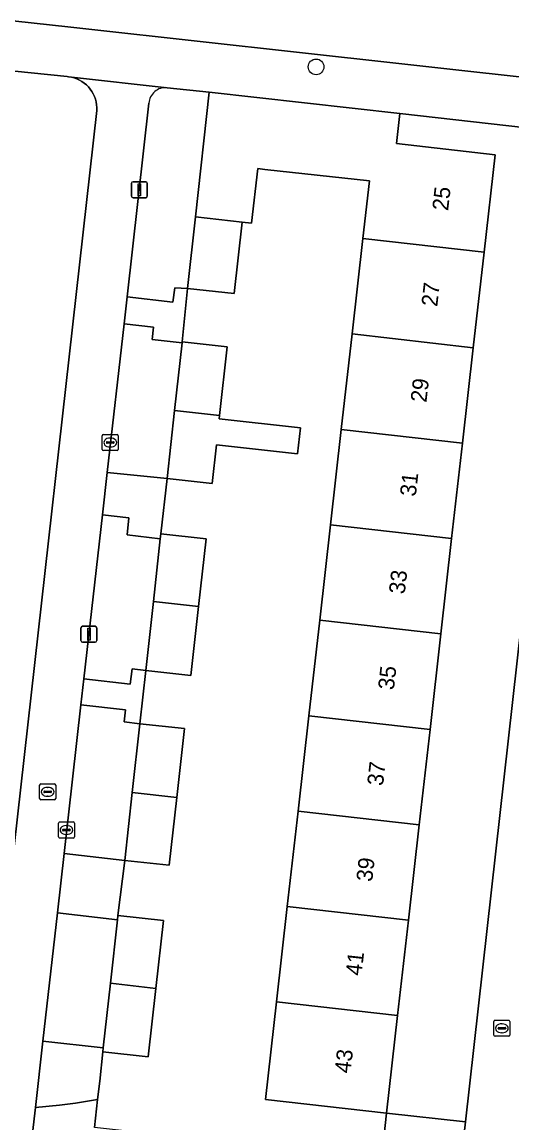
# Model space of a CAD drawing. Extents: x 161928 to 163071, y 386474 to 387428.
# Drawn here: x 162431.4 to 162462, y 387109.5 to 387178.2 of the extents above; entities that cross this region are included whole.
import ezdxf

# ---------------------------------------------------------------- set-up
doc = ezdxf.new("R2010")
doc.units = 0
for name, color, linetype in [('IMGEO_Boom', 7, 'Continuous'), ('IMGEO_Brandkraan', 7, 'Continuous'), ('IMGEO_Erf', 7, 'Continuous'), ('IMGEO_Groenvoorziening', 7, 'Continuous'), ('IMGEO_Kolk', 7, 'Continuous'), ('IMGEO_Lichtmast', 7, 'Continuous'), ('IMGEO_Pand', 7, 'Continuous'), ('IMGEO_Pand_nummerreeks', 7, 'Continuous'), ('IMGEO_Parkeervlak_open', 7, 'Continuous'), ('IMGEO_Voetpad_open', 7, 'Continuous')]:
    doc.layers.add(name, color=color, linetype=linetype)

msp = doc.modelspace()

# ---------------------------------------------------------------- linework, layer by layer
at = {"layer": 'IMGEO_Boom'}
msp.add_circle((162449.791, 387175.43), 0.489, dxfattribs=at)
at = {"layer": 'IMGEO_Brandkraan'}
for p, q in [((162432.53, 387129.706), (162432.53, 387130.558)), ((162432.605, 387130.632), (162433.457, 387130.632)), ((162433.531, 387130.558), (162433.531, 387129.706)), ((162432.789, 387130.126), (162432.789, 387130.138)), ((162433.227, 387130.089), (162432.829, 387130.089)), ((162432.832, 387130.175), (162433.23, 387130.175)), ((162433.041, 387129.852), (162433.016, 387129.852)), ((162433.018, 387130.412), (162433.043, 387130.412)), ((162433.273, 387130.138), (162433.273, 387130.126)), ((162433.457, 387129.632), (162432.605, 387129.632)), ((162460.891, 387114.931), (162460.891, 387115.783)), ((162460.966, 387115.857), (162461.818, 387115.857)), ((162461.193, 387115.4), (162461.591, 387115.4)), ((162461.379, 387115.637), (162461.404, 387115.637)), ((162461.892, 387115.783), (162461.892, 387114.931)), ((162461.818, 387114.857), (162460.966, 387114.857)), ((162461.15, 387115.351), (162461.15, 387115.363)), ((162461.588, 387115.314), (162461.19, 387115.314)), ((162461.402, 387115.077), (162461.377, 387115.077)), ((162461.634, 387115.363), (162461.634, 387115.351))]:
    msp.add_line(p, q, dxfattribs=at)
for points in [[(162432.53, 387129.706), (162432.53, 387130.558)], [(162432.605, 387130.632), (162433.457, 387130.632)], [(162433.531, 387130.558), (162433.531, 387129.706)], [(162433.457, 387129.632), (162432.605, 387129.632)], [(162460.891, 387114.931), (162460.891, 387115.783)], [(162460.966, 387115.857), (162461.818, 387115.857)], [(162461.892, 387115.783), (162461.892, 387114.931)], [(162461.818, 387114.857), (162460.966, 387114.857)]]:
    msp.add_lwpolyline(points, dxfattribs=at)
for centre, radius, start, end in [((162432.607, 387130.556), 0.0765, 91.55205, 178.44795), ((162432.607, 387130.556), 0.0765, 91.55205, 178.44795), ((162433.455, 387130.556), 0.0765, 1.55205, 88.44795), ((162433.455, 387130.556), 0.0765, 1.55205, 88.44795), ((162432.829, 387130.135), 0.0403, 85.87752, 175.75265), ((162432.826, 387130.125), 0.0366, 178.93798, 274.71019), ((162433.23, 387130.132), 0.043, 264.86636, 352.45326), ((162433.234, 387130.137), 0.0386, 1.73085, 96.63898), ((162432.607, 387129.708), 0.0765, 181.55205, 268.44795), ((162432.607, 387129.708), 0.0765, 181.55205, 268.44795), ((162433.455, 387129.708), 0.0765, 271.55205, 358.44795), ((162433.455, 387129.708), 0.0765, 271.55205, 358.44795), ((162460.968, 387115.781), 0.0765, 91.55205, 178.44795), ((162460.968, 387115.781), 0.0765, 91.55205, 178.44795), ((162461.19, 387115.36), 0.0403, 85.87752, 175.75265), ((162461.595, 387115.362), 0.0386, 1.73085, 96.63898), ((162461.816, 387115.781), 0.0765, 1.55205, 88.44795), ((162461.816, 387115.781), 0.0765, 1.55205, 88.44795), ((162460.968, 387114.933), 0.0765, 181.55205, 268.44795), ((162460.968, 387114.933), 0.0765, 181.55205, 268.44795), ((162461.187, 387115.35), 0.0366, 178.93798, 274.71019), ((162461.591, 387115.357), 0.043, 264.86636, 352.45326), ((162461.816, 387114.933), 0.0765, 271.55205, 358.44795), ((162461.816, 387114.933), 0.0765, 271.55205, 358.44795)]:
    msp.add_arc(centre, radius, start, end, dxfattribs=at)
for centre, major_axis, ratio, start_param, end_param in [((162433.017, 387130.132), (-0.387, 0.002), 0.722429, 4.712389, 7.853982), ((162433.042, 387130.132), (-0.39, 0.002), 0.717154, 1.570796, 4.712389), ((162461.378, 387115.357), (-0.387, 0.002), 0.722429, 4.712389, 7.853982), ((162461.403, 387115.357), (-0.39, 0.002), 0.717154, 1.570796, 4.712389)]:
    msp.add_ellipse(centre, major_axis=major_axis, ratio=ratio, start_param=start_param, end_param=end_param, dxfattribs=at)
at = {"layer": 'IMGEO_Erf'}
for points in [[(162430.711, 387124.673), (162436.095, 387172.703), (162436.099, 387172.881), (162436.086, 387173.059), (162436.058, 387173.235), (162436.015, 387173.408), (162435.956, 387173.576), (162435.882, 387173.738), (162435.794, 387173.893), (162435.693, 387174.04), (162435.579, 387174.177), (162435.453, 387174.303), (162435.316, 387174.418), (162435.17, 387174.519), (162435.015, 387174.608), (162434.853, 387174.682), (162434.685, 387174.741), (162434.512, 387174.785), (162434.336, 387174.813), (162434.244, 387174.822), (162426.262, 387175.645)], [(162464.023, 387171.497), (162455.019, 387172.518), (162454.806, 387170.635), (162460.966, 387169.938), (162460.277, 387163.846), (162459.602, 387157.884), (162458.928, 387151.922), (162458.253, 387145.96), (162457.579, 387139.998), (162456.904, 387134.035), (162456.23, 387128.073), (162455.556, 387122.111), (162454.881, 387116.149), (162454.192, 387110.057), (162459.115, 387109.512), (162465.824, 387169.353)], [(162453.867, 387107.155), (162454.192, 387110.057), (162446.628, 387110.913), (162447.317, 387117.004), (162447.991, 387122.966), (162448.666, 387128.928), (162449.34, 387134.89), (162450.015, 387140.853), (162450.689, 387146.815), (162451.364, 387152.777), (162452.038, 387158.739), (162452.713, 387164.7), (162453.12, 387168.303), (162446.599, 387169.025), (162446.145, 387169.071), (162445.767, 387165.656), (162445.165, 387165.723), (162444.671, 387161.264), (162441.76, 387161.587), (162441.431, 387158.251), (162444.244, 387157.94), (162443.768, 387153.642), (162443.747, 387153.448), (162448.813, 387152.875), (162448.629, 387151.246), (162443.566, 387151.818), (162443.3, 387149.408), (162440.487, 387149.719), (162440.096, 387146.243), (162442.918, 387145.931), (162442.45, 387141.71), (162441.973, 387137.401), (162439.152, 387137.713), (162438.792, 387134.389), (162441.568, 387134.082), (162441.092, 387129.782), (162440.623, 387125.545), (162437.847, 387125.852), (162437.415, 387122.409), (162440.256, 387122.094), (162439.786, 387117.848), (162439.314, 387113.58), (162436.473, 387113.894), (162436.281, 387112.06), (162436.151, 387110.903), (162435.956, 387109.158)]]:
    msp.add_lwpolyline(points, dxfattribs=at)
at = {"layer": 'IMGEO_Groenvoorziening'}
for points in [[(162439.348, 387173.152), (162437.989, 387161.059), (162440.841, 387160.737), (162440.978, 387161.624), (162441.76, 387161.587), (162442.254, 387166.052), (162443.118, 387173.856)], [(162443.118, 387173.856), (162440.492, 387174.126)]]:
    msp.add_lwpolyline(points, dxfattribs=at)
for points in [[(162441.423, 387158.182), (162439.549, 387158.394), (162439.635, 387159.162), (162437.798, 387159.37), (162436.747, 387150.077), (162440.487, 387149.719), (162440.956, 387153.96)], [(162440.063, 387145.949), (162437.986, 387146.184), (162438.107, 387147.253), (162436.449, 387147.44), (162435.291, 387137.189), (162438.182, 387136.863), (162438.302, 387137.811), (162439.152, 387137.713), (162439.63, 387142.029)], [(162438.792, 387134.389), (162437.801, 387134.501), (162437.886, 387135.249), (162435.108, 387135.564), (162434.057, 387126.278), (162437.847, 387125.852), (162438.317, 387130.096)], [(162437.385, 387122.14), (162433.637, 387122.563), (162432.733, 387114.56), (162436.5, 387114.134), (162436.946, 387118.169)], [(162459.115, 387109.512), (162454.192, 387110.057), (162453.867, 387107.155), (162435.956, 387109.158), (162436.151, 387110.903), (162434.764, 387110.679), (162433.774, 387110.548), (162432.264, 387110.412), (162431.94, 387107.551), (162458.562, 387104.573)]]:
    msp.add_lwpolyline(points, close=True, dxfattribs=at)
msp.add_arc((162440.388, 387173.089), 1.042, 84.28838, 176.53367, dxfattribs=at)
at = {"layer": 'IMGEO_Kolk'}
for p, q in [((162436.438, 387151.532), (162436.438, 387152.384)), ((162436.513, 387152.458), (162437.365, 387152.458)), ((162436.697, 387151.952), (162436.697, 387151.964)), ((162437.135, 387151.915), (162436.737, 387151.915)), ((162436.74, 387152.001), (162437.138, 387152.001)), ((162436.926, 387152.238), (162436.951, 387152.238)), ((162437.181, 387151.964), (162437.181, 387151.952)), ((162437.439, 387152.384), (162437.439, 387151.532)), ((162437.365, 387151.458), (162436.513, 387151.458)), ((162436.949, 387151.678), (162436.924, 387151.678)), ((162433.703, 387127.322), (162433.703, 387128.174)), ((162433.778, 387128.248), (162434.63, 387128.248)), ((162434.005, 387127.791), (162434.403, 387127.791)), ((162434.191, 387128.028), (162434.216, 387128.028)), ((162434.704, 387128.174), (162434.704, 387127.322)), ((162434.63, 387127.248), (162433.778, 387127.248)), ((162433.962, 387127.742), (162433.962, 387127.754)), ((162434.4, 387127.705), (162434.002, 387127.705)), ((162434.214, 387127.468), (162434.189, 387127.468)), ((162434.446, 387127.754), (162434.446, 387127.742))]:
    msp.add_line(p, q, dxfattribs=at)
for points in [[(162436.438, 387151.532), (162436.438, 387152.384)], [(162436.513, 387152.458), (162437.365, 387152.458)], [(162437.439, 387152.384), (162437.439, 387151.532)], [(162437.365, 387151.458), (162436.513, 387151.458)], [(162433.703, 387127.322), (162433.703, 387128.174)], [(162433.778, 387128.248), (162434.63, 387128.248)], [(162434.704, 387128.174), (162434.704, 387127.322)], [(162434.63, 387127.248), (162433.778, 387127.248)]]:
    msp.add_lwpolyline(points, dxfattribs=at)
for centre, radius, start, end in [((162436.515, 387152.382), 0.0765, 91.55205, 178.44795), ((162436.515, 387152.382), 0.0765, 91.55205, 178.44795), ((162436.737, 387151.961), 0.0403, 85.87752, 175.75265), ((162436.734, 387151.951), 0.0366, 178.93798, 274.71019), ((162437.138, 387151.958), 0.043, 264.86636, 352.45326), ((162437.142, 387151.963), 0.0386, 1.73085, 96.63898), ((162437.363, 387152.382), 0.0765, 1.55205, 88.44795), ((162437.363, 387152.382), 0.0765, 1.55205, 88.44795), ((162436.515, 387151.534), 0.0765, 181.55205, 268.44795), ((162436.515, 387151.534), 0.0765, 181.55205, 268.44795), ((162437.363, 387151.534), 0.0765, 271.55205, 358.44795), ((162437.363, 387151.534), 0.0765, 271.55205, 358.44795), ((162433.78, 387128.172), 0.0765, 91.55205, 178.44795), ((162433.78, 387128.172), 0.0765, 91.55205, 178.44795), ((162434.002, 387127.751), 0.0403, 85.87752, 175.75265), ((162434.407, 387127.753), 0.0386, 1.73085, 96.63898), ((162434.628, 387128.172), 0.0765, 1.55205, 88.44795), ((162434.628, 387128.172), 0.0765, 1.55205, 88.44795), ((162433.78, 387127.324), 0.0765, 181.55205, 268.44795), ((162433.78, 387127.324), 0.0765, 181.55205, 268.44795), ((162433.999, 387127.741), 0.0366, 178.93798, 274.71019), ((162434.403, 387127.748), 0.043, 264.86636, 352.45326), ((162434.628, 387127.324), 0.0765, 271.55205, 358.44795), ((162434.628, 387127.324), 0.0765, 271.55205, 358.44795)]:
    msp.add_arc(centre, radius, start, end, dxfattribs=at)
for centre, major_axis, ratio, start_param, end_param in [((162436.925, 387151.958), (-0.387, 0.002), 0.722429, 4.712389, 7.853982), ((162436.95, 387151.958), (-0.39, 0.002), 0.717154, 1.570796, 4.712389), ((162434.19, 387127.748), (-0.387, 0.002), 0.722429, 4.712389, 7.853982), ((162434.215, 387127.748), (-0.39, 0.002), 0.717154, 1.570796, 4.712389)]:
    msp.add_ellipse(centre, major_axis=major_axis, ratio=ratio, start_param=start_param, end_param=end_param, dxfattribs=at)
at = {"layer": 'IMGEO_Lichtmast'}
for p, q in [((162438.263, 387167.355), (162438.263, 387168.155)), ((162438.263, 387168.155), (162438.263, 387167.355)), ((162438.363, 387168.255), (162439.153, 387168.255)), ((162439.153, 387168.255), (162438.363, 387168.255)), ((162439.253, 387168.155), (162439.253, 387167.355)), ((162439.253, 387167.355), (162439.253, 387168.155)), ((162439.153, 387167.255), (162438.363, 387167.255)), ((162438.363, 387167.255), (162439.153, 387167.255)), ((162435.109, 387139.581), (162435.109, 387140.381)), ((162435.109, 387140.381), (162435.109, 387139.581)), ((162435.209, 387140.481), (162435.999, 387140.481)), ((162435.999, 387140.481), (162435.209, 387140.481)), ((162436.099, 387140.381), (162436.099, 387139.581)), ((162436.099, 387139.581), (162436.099, 387140.381)), ((162435.999, 387139.481), (162435.209, 387139.481)), ((162435.209, 387139.481), (162435.999, 387139.481))]:
    msp.add_line(p, q, dxfattribs=at)
for points in [[(162438.683, 387168.13), (162438.833, 387168.13), (162438.833, 387167.38), (162438.683, 387167.38), (162438.683, 387168.13)], [(162435.529, 387140.356), (162435.679, 387140.356), (162435.679, 387139.606), (162435.529, 387139.606), (162435.529, 387140.356)]]:
    msp.add_lwpolyline(points, dxfattribs=at)
for centre, start, end in [((162438.363, 387168.155), 90, 180), ((162438.363, 387168.155), 90, 180), ((162439.153, 387168.155), 0, 90), ((162439.153, 387168.155), 360, 90), ((162438.363, 387167.355), 180, 270), ((162438.363, 387167.355), 180, 270), ((162439.153, 387167.355), 270, 0), ((162439.153, 387167.355), 270, 0), ((162435.209, 387140.381), 90, 180), ((162435.209, 387140.381), 90, 180), ((162435.999, 387140.381), 0, 90), ((162435.999, 387140.381), 360, 90), ((162435.209, 387139.581), 180, 270), ((162435.209, 387139.581), 180, 270), ((162435.999, 387139.581), 270, 0), ((162435.999, 387139.581), 270, 0)]:
    msp.add_arc(centre, 0.1, start, end, dxfattribs=at)
at = {"layer": 'IMGEO_Pand'}
for points in [[(162460.966, 387169.938), (162454.806, 387170.635), (162455.019, 387172.518), (162443.118, 387173.856), (162442.254, 387166.052), (162445.165, 387165.723), (162445.767, 387165.656), (162446.145, 387169.071), (162446.599, 387169.025), (162453.12, 387168.303), (162452.713, 387164.7), (162460.277, 387163.846)], [(162445.165, 387165.723), (162442.254, 387166.052), (162441.76, 387161.587), (162444.671, 387161.264)], [(162459.602, 387157.884), (162460.277, 387163.846), (162452.713, 387164.7), (162452.038, 387158.739)], [(162458.928, 387151.922), (162459.602, 387157.884), (162452.038, 387158.739), (162451.364, 387152.777)], [(162444.244, 387157.94), (162441.431, 387158.251), (162441.423, 387158.182), (162440.956, 387153.96), (162443.768, 387153.642)], [(162443.566, 387151.818), (162448.629, 387151.246), (162448.813, 387152.875), (162443.747, 387153.448), (162443.768, 387153.642), (162440.956, 387153.96), (162440.487, 387149.719), (162443.3, 387149.408)], [(162451.364, 387152.777), (162450.689, 387146.815), (162458.253, 387145.96), (162458.928, 387151.922)], [(162457.579, 387139.998), (162458.253, 387145.96), (162450.689, 387146.815), (162450.015, 387140.853)], [(162442.918, 387145.931), (162440.096, 387146.243), (162440.063, 387145.949), (162439.63, 387142.029), (162442.45, 387141.71)], [(162439.152, 387137.713), (162441.973, 387137.401), (162442.45, 387141.71), (162439.63, 387142.029)], [(162450.015, 387140.853), (162449.34, 387134.89), (162456.904, 387134.035), (162457.579, 387139.998)], [(162456.23, 387128.073), (162456.904, 387134.035), (162449.34, 387134.89), (162448.666, 387128.928)], [(162438.317, 387130.096), (162441.092, 387129.782), (162441.568, 387134.082), (162438.792, 387134.389)], [(162437.847, 387125.852), (162440.623, 387125.545), (162441.092, 387129.782), (162438.317, 387130.096)], [(162448.666, 387128.928), (162447.991, 387122.966), (162455.556, 387122.111), (162456.23, 387128.073)], [(162454.881, 387116.149), (162455.556, 387122.111), (162447.991, 387122.966), (162447.317, 387117.004)], [(162440.256, 387122.094), (162437.415, 387122.409), (162437.385, 387122.14), (162436.946, 387118.169), (162439.786, 387117.848)], [(162439.786, 387117.848), (162436.946, 387118.169), (162436.5, 387114.134), (162436.473, 387113.894), (162439.314, 387113.58)], [(162447.317, 387117.004), (162446.628, 387110.913), (162454.192, 387110.057), (162454.881, 387116.149)]]:
    msp.add_lwpolyline(points, close=True, dxfattribs=at)
at = {"layer": 'IMGEO_Parkeervlak_open'}
msp.add_lwpolyline([(162406.202, 387181.015), (162434.282, 387177.931), (162443.674, 387176.89), (162447.451, 387176.471), (162473.532, 387173.579)], dxfattribs=at)
at = {"layer": 'IMGEO_Voetpad_open'}
for points in [[(162473.532, 387173.579), (162447.451, 387176.471), (162443.674, 387176.89), (162434.282, 387177.931), (162406.202, 387181.015)], [(162426.262, 387175.645), (162434.244, 387174.822), (162434.336, 387174.813), (162434.512, 387174.785), (162440.492, 387174.126), (162443.118, 387173.856), (162455.019, 387172.518), (162464.023, 387171.497)], [(162440.492, 387174.126), (162434.512, 387174.785), (162434.685, 387174.741), (162434.853, 387174.682), (162435.015, 387174.608), (162435.17, 387174.519), (162435.316, 387174.418), (162435.453, 387174.303), (162435.579, 387174.177), (162435.693, 387174.04), (162435.794, 387173.893), (162435.882, 387173.738), (162435.956, 387173.576), (162436.015, 387173.408), (162436.058, 387173.235), (162436.086, 387173.059), (162436.099, 387172.881), (162436.095, 387172.703), (162430.711, 387124.673)], [(162436.747, 387150.077), (162437.798, 387159.37), (162437.989, 387161.059), (162439.348, 387173.152)], [(162465.824, 387169.353), (162459.115, 387109.512), (162458.562, 387104.573)], [(162429.828, 387088.865), (162431.642, 387104.911), (162431.712, 387105.531), (162431.94, 387107.551), (162432.264, 387110.412), (162432.733, 387114.56), (162433.637, 387122.563), (162434.057, 387126.278), (162435.108, 387135.564), (162435.291, 387137.189), (162436.449, 387147.44), (162436.747, 387150.077)]]:
    msp.add_lwpolyline(points, dxfattribs=at)
for points in [[(162441.76, 387161.587), (162440.978, 387161.624), (162440.841, 387160.737), (162437.989, 387161.059), (162437.798, 387159.37), (162439.635, 387159.162), (162439.549, 387158.394), (162441.423, 387158.182), (162441.431, 387158.251)], [(162440.487, 387149.719), (162436.747, 387150.077), (162436.449, 387147.44), (162438.107, 387147.253), (162437.986, 387146.184), (162440.063, 387145.949), (162440.096, 387146.243)], [(162439.152, 387137.713), (162438.302, 387137.811), (162438.182, 387136.863), (162435.291, 387137.189), (162435.108, 387135.564), (162437.886, 387135.249), (162437.801, 387134.501), (162438.792, 387134.389)], [(162437.847, 387125.852), (162434.057, 387126.278), (162433.637, 387122.563), (162437.385, 387122.14), (162437.415, 387122.409)], [(162436.473, 387113.894), (162436.5, 387114.134), (162432.733, 387114.56), (162432.264, 387110.412), (162433.774, 387110.548), (162434.764, 387110.679), (162436.151, 387110.903), (162436.281, 387112.06)]]:
    msp.add_lwpolyline(points, close=True, dxfattribs=at)
msp.add_arc((162440.388, 387173.089), 1.042, 84.28838, 176.53367, dxfattribs=at)

# ---------------------------------------------------------------- texts
at = {"layer": 'IMGEO_Pand_nummerreeks'}
for s, rotation, p in [('25', 83.54871, (162458.031, 387166.406)), ('27', 83.54589, (162457.353, 387160.418)), ('29', 83.54589, (162456.676, 387154.43)), ('31', 83.54589, (162456.011, 387148.555)), ('33', 83.54589, (162455.321, 387142.454)), ('35', 83.54589, (162454.644, 387136.465)), ('37', 83.54589, (162453.966, 387130.477)), ('39', 83.54589, (162453.289, 387124.489)), ('41', 83.54589, (162452.624, 387118.614)), ('43', 83.54589, (162451.934, 387112.513))]:
    msp.add_text(s, height=1, rotation=rotation, dxfattribs=at).set_placement(p)

doc.saveas('drawing.dxf')
